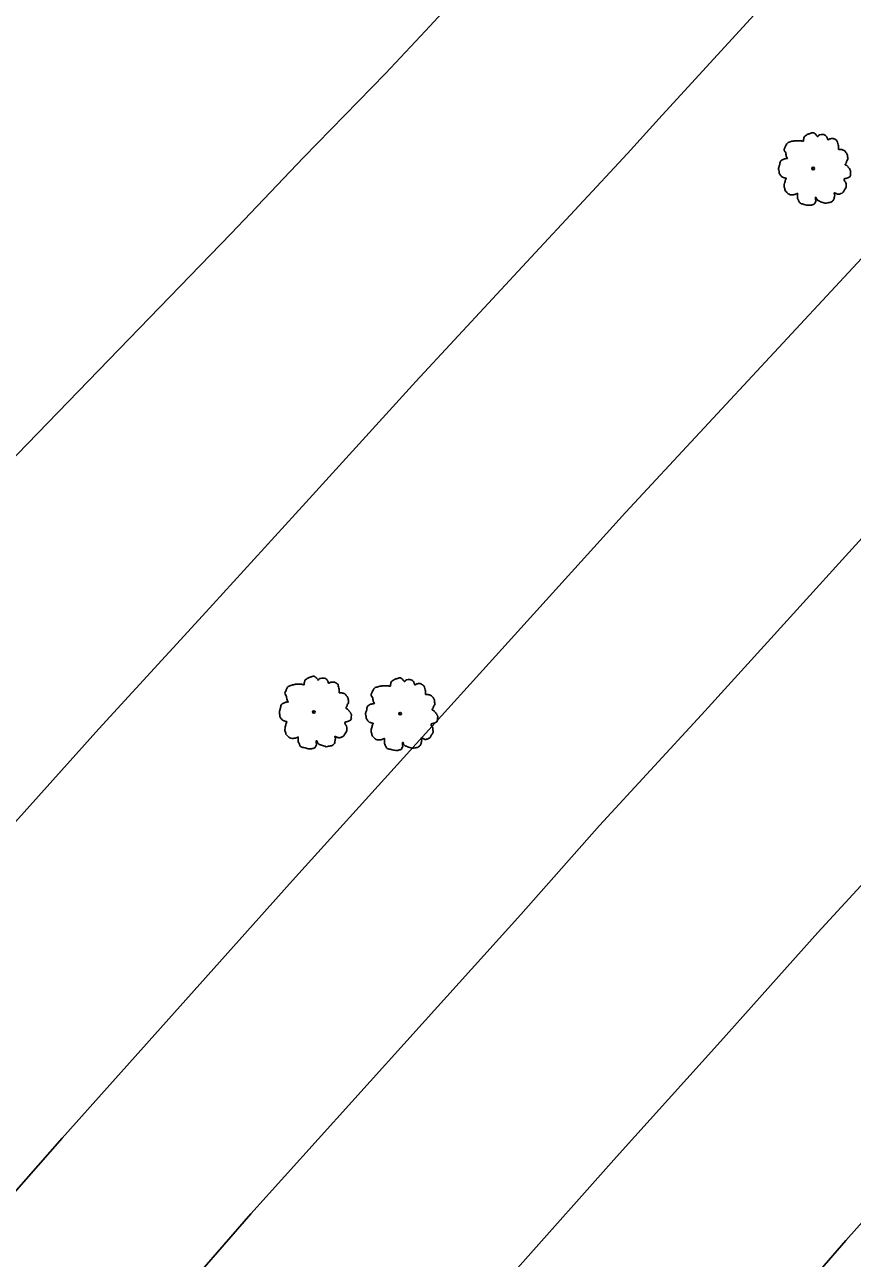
# Model space of a CAD drawing. Extents: x 2161152 to 2175754, y 602179 to 617749.
# Drawn here: x 2163096.7 to 2163221.4, y 605218.6 to 605404.6 of the extents above; entities that cross this region are included whole.
import ezdxf

# ---------------------------------------------------------------- set-up
doc = ezdxf.new("R2010")
doc.units = 0
for name, color, linetype in [('RD_EX_DR_Paved_Drainage', 7, 'Continuous'), ('RD_EX_Fence_Other', 7, 'Continuous'), ('RD_EX_Road', 7, 'Continuous'), ('RD_EX_VEG', 7, 'Continuous')]:
    doc.layers.add(name, color=color, linetype=linetype)

msp = doc.modelspace()

# ---------------------------------------------------------------- linework, layer by layer
at = {"layer": 'RD_EX_DR_Paved_Drainage'}
msp.add_lwpolyline([(2163207.2, 605197.86), (2163195.39, 605183.75), (2163182.5, 605168.01), (2163166.21, 605148.33), (2163156.14, 605135.95), (2163143.23, 605119.33), (2163123.42, 605092.5), (2163115.3, 605082.33), (2163110.14, 605086.65), (2163119.03, 605097.53), (2163131.45, 605113.67), (2163145.83, 605131.92), (2163161.07, 605150.77), (2163176.84, 605170.02), (2163192.68, 605188.84), (2163202.78, 605200.93), (2163211.22, 605210.76), (2163220.36, 605221.3), (2163230.27, 605232.43)], dxfattribs=at)
at = {"layer": 'RD_EX_Fence_Other'}
msp.add_lwpolyline([(2162830.61, 604913.75), (2162883.17, 604978.53), (2162926.54, 605031.32), (2162974.34, 605088.61), (2163021.45, 605143.76), (2163066.11, 605195.56), (2163102.29, 605236.75), (2163137.02, 605275.59), (2163187.19, 605331.07), (2163243.16, 605391.37), (2163280.76, 605431.81), (2163328.44, 605482.21), (2163377.08, 605532.2), (2163426.27, 605582.33), (2163479.54, 605635.86), (2163514.27, 605670.47), (2163555.22, 605709.95), (2163593.34, 605746.66), (2163631.88, 605783.63), (2163692.53, 605840.5), (2163757.89, 605901.36), (2163814.91, 605953.51), (2163878.64, 606012.27)], dxfattribs=at)
at = {"layer": 'RD_EX_Road'}
for points in [[(2163169.08, 605416.74), (2163157.02, 605403.69), (2163151, 605397.24), (2163138.67, 605384.61), (2163127.7, 605373.1), (2163087.82, 605331.94), (2163071.44, 605315.11), (2163059.46, 605302.83), (2163041.79, 605285.44), (2163030.63, 605273.96), (2163014.57, 605258.59), (2163006.34, 605250.32), (2162998.59, 605242.85), (2162992.78, 605237.19), (2162989.3, 605233.94), (2162987.8, 605233.01), (2162986.34, 605232.72), (2162984.78, 605231.68), (2162979.17, 605226.06), (2162966.16, 605211.57)], [(2162891.27, 605046.95), (2162908.12, 605066.78), (2162921.36, 605082.75), (2162936.64, 605100.95), (2162953.04, 605120.52), (2162967.11, 605137.3), (2162982.63, 605155.7), (2162997.18, 605172.36), (2163012.5, 605189.88), (2163028.71, 605208.47), (2163045.61, 605227.85), (2163061.39, 605245.96), (2163077.59, 605264.53), (2163093.11, 605282.04), (2163107.8, 605298.46), (2163123.42, 605315.48), (2163138.99, 605332.59), (2163155.57, 605350.82), (2163172.9, 605369.52), (2163187.48, 605385.18), (2163192.72, 605390.99), (2163208.76, 605408.54)], [(2163227.91, 605332.84), (2163219.82, 605323.91), (2163209.05, 605312.07), (2163198.61, 605300.57), (2163183.27, 605283.9), (2163171.4, 605270.47), (2163156.56, 605253.98), (2163145.93, 605242.24), (2163130.75, 605225.34), (2163119.04, 605211.86), (2163103.55, 605194.29), (2163092.69, 605181.74), (2163077.24, 605163.91), (2163061.01, 605145.24), (2163046.98, 605128.87), (2163029.58, 605108.67), (2163014.47, 605090.83), (2162999.04, 605072.82), (2162982.72, 605053.52), (2162968.08, 605035.96), (2162953.34, 605018.12), (2162934.49, 604995.25), (2162918.37, 604975.67), (2162902.05, 604955.72)], [(2162936.48, 604942.3), (2162945.86, 604953.82), (2162958.37, 604968.96), (2162971.46, 604984.83), (2162983.69, 604999.71), (2162997.58, 605016.44), (2163012.32, 605034.18), (2163024.36, 605048.36), (2163038.71, 605065.25), (2163051.84, 605080.71), (2163066.49, 605097.65), (2163080.97, 605114.51), (2163096.79, 605132.67), (2163113.72, 605152.26), (2163126.29, 605166.78), (2163139.71, 605182.03), (2163156, 605200.5), (2163170.89, 605217.15), (2163185.81, 605233.96), (2163201.47, 605251.34), (2163216.15, 605267.77), (2163229.65, 605282.45)]]:
    msp.add_lwpolyline(points, dxfattribs=at)
at = {"layer": 'RD_EX_VEG'}
for centre, radius in [((2163215.45, 605382.93), 0.188), ((2163215.44, 605382.91), 0.000075), ((2163140.22, 605300.99), 0.188), ((2163140.21, 605300.98), 0.000075), ((2163153.22, 605300.75), 0.188), ((2163153.21, 605300.74), 0.000075)]:
    msp.add_circle(centre, radius, dxfattribs=at)
for points in [[(2163215.55, 605388.3), (2163215.32, 605388.32), (2163215.08, 605388.25), (2163214.89, 605388.17), (2163214.72, 605388.12), (2163214.55, 605388.04), (2163214.33, 605387.91), (2163214.16, 605387.76), (2163214.06, 605387.57), (2163214.03, 605387.4), (2163213.99, 605387.2), (2163213.99, 605387.07), (2163213.9, 605387.05), (2163213.78, 605387.07), (2163213.6, 605387.12), (2163213.41, 605387.12), (2163213.22, 605387.12), (2163212.96, 605387.1), (2163212.7, 605387.1), (2163212.49, 605387.07), (2163212.25, 605387.03), (2163211.97, 605386.94), (2163211.7, 605386.84), (2163211.48, 605386.65), (2163211.29, 605386.3), (2163211.2, 605386.04), (2163211.08, 605385.85), (2163211.2, 605385.51), (2163211.33, 605385.25), (2163211.35, 605385.1), (2163211.4, 605384.78), (2163211.48, 605384.61), (2163211.57, 605384.46), (2163211.52, 605384.44), (2163211.23, 605384.41), (2163211.01, 605384.33), (2163210.69, 605384.16), (2163210.52, 605383.99), (2163210.45, 605383.75), (2163210.43, 605383.49), (2163210.35, 605383.34), (2163210.3, 605383.13), (2163210.28, 605383.07), (2163210.24, 605382.83), (2163210.32, 605382.49), (2163210.34, 605382.23), (2163210.43, 605382.06), (2163210.54, 605381.93), (2163210.67, 605381.74), (2163210.97, 605381.58), (2163211.22, 605381.5), (2163211.37, 605381.48), (2163211.23, 605381.11), (2163211.2, 605380.84), (2163211.1, 605380.54), (2163211.1, 605380.49), (2163211.07, 605380.13), (2163211.18, 605379.89), (2163211.23, 605379.61), (2163211.37, 605379.44), (2163211.57, 605379.21), (2163211.82, 605379.05), (2163212.19, 605378.95), (2163212.49, 605378.97), (2163212.92, 605379.1), (2163213.11, 605379.16), (2163213.09, 605379.03), (2163213.11, 605378.75), (2163213.11, 605378.43), (2163213.22, 605378.18), (2163213.3, 605377.98), (2163213.41, 605377.79), (2163213.65, 605377.62), (2163213.95, 605377.56), (2163214.27, 605377.45), (2163214.61, 605377.4), (2163214.98, 605377.38), (2163215.43, 605377.49), (2163215.64, 605377.58), (2163215.71, 605377.71), (2163215.86, 605378), (2163215.83, 605378.16), (2163215.85, 605378.61), (2163215.92, 605378.48), (2163216.05, 605378.22), (2163216.43, 605378), (2163216.73, 605377.86), (2163217.08, 605377.75), (2163217.31, 605377.7), (2163217.66, 605377.75), (2163217.94, 605377.81), (2163218.23, 605377.9), (2163218.45, 605378.11), (2163218.58, 605378.31), (2163218.62, 605378.52), (2163218.68, 605378.8), (2163218.71, 605378.93)], [(2163218.71, 605378.93), (2163218.66, 605379.06), (2163218.62, 605379.25), (2163218.68, 605379.23), (2163218.81, 605379.2), (2163219.01, 605379.1), (2163219.18, 605379.05), (2163219.42, 605379.06), (2163219.63, 605379.14), (2163219.97, 605379.35), (2163220.17, 605379.7), (2163220.38, 605380), (2163220.44, 605380.24), (2163220.4, 605380.41), (2163220.38, 605380.79), (2163220.23, 605380.98), (2163220.19, 605381.07), (2163220.12, 605381.37), (2163220.17, 605381.41), (2163220.38, 605381.44), (2163220.66, 605381.54), (2163220.87, 605381.63), (2163221.04, 605381.76), (2163221.09, 605381.93), (2163221.07, 605382.23), (2163221.11, 605382.53), (2163221.06, 605382.64), (2163220.98, 605382.76), (2163220.92, 605382.91), (2163220.81, 605383.02), (2163220.74, 605383.13), (2163220.66, 605383.21), (2163220.57, 605383.32), (2163220.44, 605383.41), (2163220.32, 605383.45), (2163220.29, 605383.56), (2163220.4, 605383.71), (2163220.44, 605383.79), (2163220.46, 605383.96), (2163220.62, 605384.22), (2163220.66, 605384.52), (2163220.62, 605384.84), (2163220.59, 605385.04), (2163220.47, 605385.25), (2163220.32, 605385.44), (2163220.23, 605385.57), (2163220.1, 605385.66), (2163219.86, 605385.75), (2163219.67, 605385.79), (2163219.41, 605385.79), (2163219.26, 605385.83), (2163219.27, 605385.87), (2163219.27, 605385.98), (2163219.27, 605386.19), (2163219.22, 605386.52), (2163219.11, 605386.9), (2163219.11, 605386.92), (2163219.03, 605387.1), (2163218.86, 605387.25), (2163218.73, 605387.33), (2163218.58, 605387.42), (2163218.39, 605387.44), (2163218.17, 605387.44), (2163217.96, 605387.4), (2163217.81, 605387.33), (2163217.68, 605387.24), (2163217.63, 605387.35), (2163217.55, 605387.57), (2163217.51, 605387.69), (2163217.4, 605387.82), (2163217.23, 605387.97), (2163216.89, 605388.06), (2163216.43, 605388), (2163216.2, 605387.85), (2163216.09, 605387.72), (2163216.05, 605387.82), (2163215.9, 605387.97), (2163215.83, 605388.1), (2163215.7, 605388.19), (2163215.58, 605388.27), (2163215.51, 605388.3)], [(2163140.32, 605306.37), (2163140.1, 605306.39), (2163139.85, 605306.31), (2163139.67, 605306.24), (2163139.5, 605306.18), (2163139.33, 605306.1), (2163139.1, 605305.97), (2163138.93, 605305.82), (2163138.84, 605305.64), (2163138.8, 605305.47), (2163138.77, 605305.26), (2163138.77, 605305.13), (2163138.67, 605305.11), (2163138.56, 605305.13), (2163138.37, 605305.19), (2163138.18, 605305.19), (2163138, 605305.19), (2163137.73, 605305.17), (2163137.47, 605305.17), (2163137.27, 605305.13), (2163137.02, 605305.09), (2163136.74, 605305), (2163136.48, 605304.91), (2163136.25, 605304.72), (2163136.07, 605304.36), (2163135.97, 605304.1), (2163135.86, 605303.91), (2163135.97, 605303.57), (2163136.1, 605303.31), (2163136.12, 605303.16), (2163136.18, 605302.84), (2163136.25, 605302.67), (2163136.35, 605302.52), (2163136.29, 605302.51), (2163136.01, 605302.47), (2163135.79, 605302.39), (2163135.47, 605302.23), (2163135.3, 605302.06), (2163135.22, 605301.81), (2163135.2, 605301.55), (2163135.13, 605301.4), (2163135.07, 605301.19), (2163135.05, 605301.14), (2163135.02, 605300.89), (2163135.09, 605300.56), (2163135.11, 605300.29), (2163135.2, 605300.13), (2163135.32, 605299.99), (2163135.45, 605299.81), (2163135.75, 605299.64), (2163135.99, 605299.56), (2163136.14, 605299.54), (2163136.01, 605299.17), (2163135.97, 605298.91), (2163135.88, 605298.61), (2163135.88, 605298.55), (2163135.84, 605298.2), (2163135.95, 605297.95), (2163136.01, 605297.67), (2163136.14, 605297.5), (2163136.35, 605297.28), (2163136.59, 605297.11), (2163136.97, 605297.01), (2163137.27, 605297.03), (2163137.7, 605297.16), (2163137.88, 605297.22), (2163137.87, 605297.09), (2163137.88, 605296.81), (2163137.88, 605296.49), (2163138, 605296.25), (2163138.07, 605296.04), (2163138.18, 605295.85), (2163138.43, 605295.68), (2163138.73, 605295.63), (2163139.05, 605295.52), (2163139.38, 605295.46), (2163139.76, 605295.44), (2163140.21, 605295.55), (2163140.41, 605295.65), (2163140.49, 605295.78), (2163140.64, 605296.06), (2163140.6, 605296.23), (2163140.62, 605296.68), (2163140.7, 605296.55), (2163140.83, 605296.28), (2163141.2, 605296.06), (2163141.5, 605295.93), (2163141.86, 605295.82), (2163142.08, 605295.76), (2163142.44, 605295.82), (2163142.72, 605295.87), (2163143, 605295.97), (2163143.23, 605296.17), (2163143.36, 605296.38), (2163143.39, 605296.58), (2163143.45, 605296.86), (2163143.49, 605297)], [(2163143.49, 605297), (2163143.43, 605297.13), (2163143.39, 605297.31), (2163143.45, 605297.3), (2163143.58, 605297.26), (2163143.79, 605297.16), (2163143.96, 605297.11), (2163144.2, 605297.13), (2163144.41, 605297.2), (2163144.74, 605297.41), (2163144.95, 605297.76), (2163145.16, 605298.06), (2163145.21, 605298.31), (2163145.18, 605298.48), (2163145.16, 605298.85), (2163145.01, 605299.04), (2163144.97, 605299.13), (2163144.89, 605299.43), (2163144.95, 605299.47), (2163145.16, 605299.51), (2163145.44, 605299.6), (2163145.64, 605299.69), (2163145.81, 605299.83), (2163145.87, 605299.99), (2163145.85, 605300.29), (2163145.89, 605300.59), (2163145.83, 605300.71), (2163145.76, 605300.82), (2163145.7, 605300.97), (2163145.59, 605301.08), (2163145.51, 605301.19), (2163145.44, 605301.27), (2163145.34, 605301.38), (2163145.21, 605301.48), (2163145.1, 605301.51), (2163145.06, 605301.63), (2163145.18, 605301.78), (2163145.21, 605301.85), (2163145.23, 605302.02), (2163145.4, 605302.28), (2163145.44, 605302.58), (2163145.4, 605302.9), (2163145.36, 605303.11), (2163145.25, 605303.31), (2163145.1, 605303.5), (2163145.01, 605303.63), (2163144.88, 605303.72), (2163144.63, 605303.82), (2163144.44, 605303.86), (2163144.18, 605303.86), (2163144.03, 605303.89), (2163144.05, 605303.93), (2163144.05, 605304.04), (2163144.05, 605304.25), (2163143.99, 605304.59), (2163143.88, 605304.96), (2163143.88, 605304.98), (2163143.81, 605305.17), (2163143.64, 605305.32), (2163143.51, 605305.39), (2163143.36, 605305.49), (2163143.17, 605305.5), (2163142.95, 605305.5), (2163142.74, 605305.47), (2163142.59, 605305.39), (2163142.46, 605305.3), (2163142.4, 605305.41), (2163142.33, 605305.64), (2163142.29, 605305.75), (2163142.18, 605305.88), (2163142.01, 605306.03), (2163141.67, 605306.12), (2163141.2, 605306.07), (2163140.98, 605305.92), (2163140.86, 605305.79), (2163140.83, 605305.88), (2163140.68, 605306.03), (2163140.6, 605306.16), (2163140.47, 605306.25), (2163140.36, 605306.33), (2163140.28, 605306.37)], [(2163153.32, 605306.13), (2163153.09, 605306.15), (2163152.85, 605306.07), (2163152.66, 605306), (2163152.49, 605305.94), (2163152.32, 605305.87), (2163152.1, 605305.74), (2163151.93, 605305.59), (2163151.84, 605305.4), (2163151.8, 605305.23), (2163151.76, 605305.02), (2163151.76, 605304.89), (2163151.67, 605304.87), (2163151.55, 605304.89), (2163151.37, 605304.95), (2163151.18, 605304.95), (2163150.99, 605304.95), (2163150.73, 605304.93), (2163150.47, 605304.93), (2163150.26, 605304.89), (2163150.02, 605304.85), (2163149.74, 605304.76), (2163149.47, 605304.67), (2163149.25, 605304.48), (2163149.06, 605304.12), (2163148.97, 605303.86), (2163148.86, 605303.67), (2163148.97, 605303.34), (2163149.1, 605303.07), (2163149.12, 605302.92), (2163149.17, 605302.61), (2163149.25, 605302.44), (2163149.34, 605302.29), (2163149.29, 605302.27), (2163149.01, 605302.23), (2163148.78, 605302.16), (2163148.46, 605301.99), (2163148.29, 605301.82), (2163148.22, 605301.57), (2163148.2, 605301.31), (2163148.13, 605301.16), (2163148.07, 605300.96), (2163148.05, 605300.9), (2163148.01, 605300.66), (2163148.09, 605300.32), (2163148.11, 605300.06), (2163148.2, 605299.89), (2163148.31, 605299.76), (2163148.44, 605299.57), (2163148.74, 605299.4), (2163148.99, 605299.33), (2163149.14, 605299.31), (2163149.01, 605298.93), (2163148.97, 605298.67), (2163148.87, 605298.37), (2163148.87, 605298.31), (2163148.84, 605297.96), (2163148.95, 605297.71), (2163149.01, 605297.43), (2163149.14, 605297.26), (2163149.34, 605297.04), (2163149.59, 605296.87), (2163149.96, 605296.78), (2163150.26, 605296.8), (2163150.69, 605296.93), (2163150.88, 605296.98), (2163150.86, 605296.85), (2163150.88, 605296.57), (2163150.88, 605296.25), (2163150.99, 605296.01), (2163151.07, 605295.8), (2163151.18, 605295.61), (2163151.42, 605295.45), (2163151.72, 605295.39), (2163152.04, 605295.28), (2163152.38, 605295.22), (2163152.75, 605295.2), (2163153.2, 605295.31), (2163153.41, 605295.41), (2163153.49, 605295.54), (2163153.64, 605295.82), (2163153.6, 605295.99), (2163153.62, 605296.44), (2163153.69, 605296.31), (2163153.82, 605296.05), (2163154.2, 605295.82), (2163154.5, 605295.69), (2163154.85, 605295.58), (2163155.08, 605295.52), (2163155.43, 605295.58), (2163155.72, 605295.63), (2163156, 605295.73), (2163156.22, 605295.93), (2163156.35, 605296.14), (2163156.39, 605296.35), (2163156.45, 605296.63), (2163156.48, 605296.76)], [(2163156.48, 605296.76), (2163156.43, 605296.89), (2163156.39, 605297.08), (2163156.45, 605297.06), (2163156.58, 605297.02), (2163156.78, 605296.93), (2163156.95, 605296.87), (2163157.2, 605296.89), (2163157.4, 605296.96), (2163157.74, 605297.17), (2163157.95, 605297.53), (2163158.15, 605297.83), (2163158.21, 605298.07), (2163158.17, 605298.24), (2163158.15, 605298.61), (2163158, 605298.8), (2163157.96, 605298.89), (2163157.89, 605299.19), (2163157.95, 605299.23), (2163158.15, 605299.27), (2163158.43, 605299.36), (2163158.64, 605299.46), (2163158.81, 605299.59), (2163158.86, 605299.76), (2163158.85, 605300.06), (2163158.88, 605300.36), (2163158.83, 605300.47), (2163158.75, 605300.58), (2163158.7, 605300.73), (2163158.58, 605300.84), (2163158.51, 605300.96), (2163158.43, 605301.03), (2163158.34, 605301.14), (2163158.21, 605301.24), (2163158.1, 605301.27), (2163158.06, 605301.39), (2163158.17, 605301.54), (2163158.21, 605301.61), (2163158.23, 605301.78), (2163158.4, 605302.04), (2163158.43, 605302.34), (2163158.4, 605302.66), (2163158.36, 605302.87), (2163158.25, 605303.07), (2163158.1, 605303.26), (2163158, 605303.39), (2163157.87, 605303.49), (2163157.63, 605303.58), (2163157.44, 605303.62), (2163157.18, 605303.62), (2163157.03, 605303.66), (2163157.05, 605303.69), (2163157.05, 605303.81), (2163157.05, 605304.01), (2163156.99, 605304.35), (2163156.88, 605304.72), (2163156.88, 605304.74), (2163156.8, 605304.93), (2163156.63, 605305.08), (2163156.5, 605305.15), (2163156.35, 605305.25), (2163156.17, 605305.27), (2163155.94, 605305.27), (2163155.73, 605305.23), (2163155.58, 605305.15), (2163155.45, 605305.06), (2163155.4, 605305.17), (2163155.32, 605305.4), (2163155.28, 605305.51), (2163155.17, 605305.64), (2163155, 605305.79), (2163154.67, 605305.89), (2163154.2, 605305.83), (2163153.97, 605305.68), (2163153.86, 605305.55), (2163153.82, 605305.64), (2163153.67, 605305.79), (2163153.6, 605305.92), (2163153.47, 605306.02), (2163153.35, 605306.09), (2163153.28, 605306.13)]]:
    msp.add_spline(points, degree=3, dxfattribs=at)

doc.saveas('drawing.dxf')
